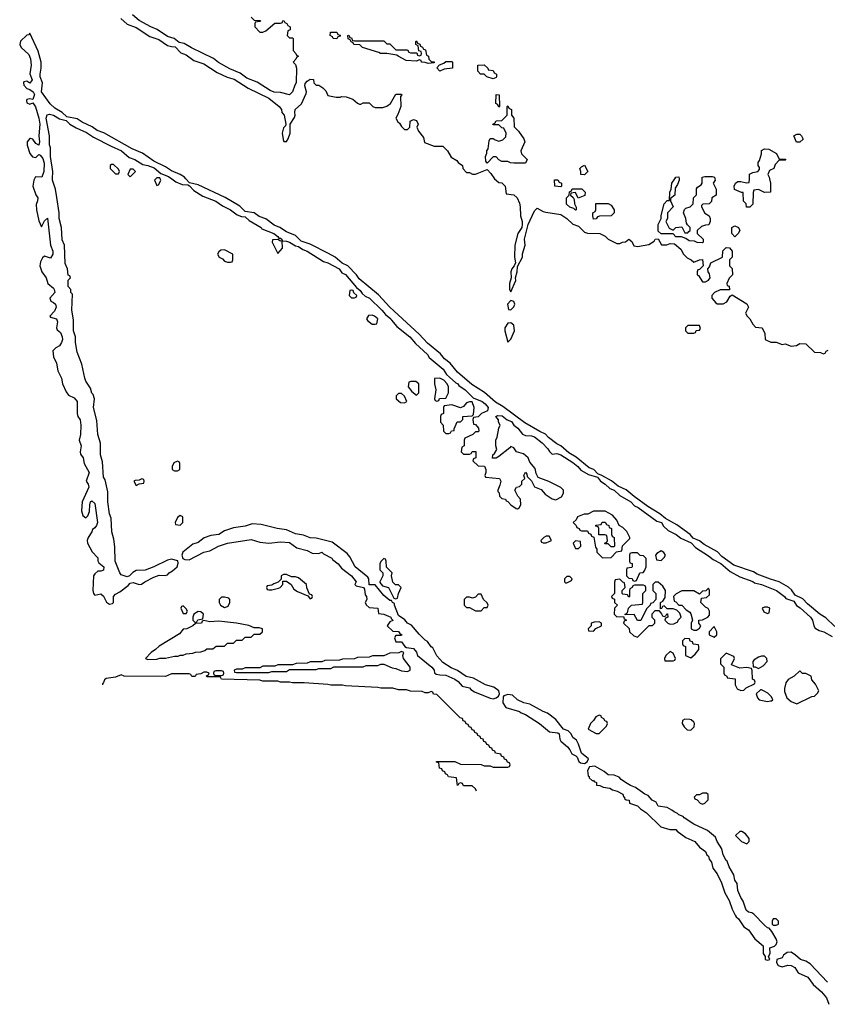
# Model space of a CAD drawing. Header units: inches. Extents: x 2701323 to 2964515, y 494916 to 722124.
# Tile 531 of 656: x 2860741 to 2866216, y 664406 to 671078. Entities that reach past the tile are written whole.
import ezdxf

# ---------------------------------------------------------------- set-up
doc = ezdxf.new("R2010")
doc.units = ezdxf.units.IN
doc.header["$MEASUREMENT"] = 0
doc.layers.add('C8666', color=7, linetype='Continuous')
doc.layers.add('C8667', color=7, linetype='Continuous')

msp = doc.modelspace()

# ---------------------------------------------------------------- linework, layer by layer
at = {"layer": 'C8666', "color": 2, "elevation": 2}
for points in [[(2860840.8, 670000), (2860836, 669990), (2860831, 669950), (2860850, 669892), (2860864.7, 669870), (2860862.8, 669850), (2860853.7, 669826.3), (2860854.9, 669790), (2860870, 669714), (2860890, 669674), (2860910, 669714), (2860930, 669734), (2860950.7, 669550), (2860964.9, 669510), (2860964.9, 669490), (2860950, 669462), (2860910, 669475.3), (2860896.3, 669463.7), (2860882.3, 669437.7), (2860878.7, 669410), (2860890.4, 669370), (2860921, 669330), (2860932, 669290), (2860970, 669258), (2860974, 669250), (2860978.8, 669230), (2860946, 669190), (2860952, 669170), (2860970, 669162.8), (2860982.8, 669150), (2860987.3, 669130), (2860976.3, 669103.7), (2860944.7, 669070), (2860950, 669062), (2860990, 669051.3), (2860996.3, 669030), (2860991, 668990), (2860996, 668976), (2861017.4, 668957.4), (2861028.2, 668930), (2861030.4, 668910), (2861024.9, 668890), (2861010, 668869), (2860985.4, 668854.6), (2860966.4, 668833.6), (2860970, 668794), (2860990.8, 668750), (2860999.3, 668699.3), (2861024.7, 668650), (2861030.8, 668610), (2861056.8, 668556.8), (2861073, 668533), (2861110, 668515.5), (2861130.3, 668490), (2861130.4, 668410), (2861135.5, 668390), (2861150, 668366), (2861155.6, 668330), (2861153, 668267), (2861144.7, 668230), (2861158, 668190), (2861150.6, 668150), (2861153.4, 668133.4), (2861170.8, 668110), (2861179.1, 668070), (2861212.9, 668010), (2861190.8, 667950), (2861204.7, 667930), (2861210.4, 667910), (2861164.9, 667810), (2861160.5, 667750), (2861170, 667718), (2861190, 667702), (2861204, 667716), (2861214.8, 667745.2), (2861216, 667790), (2861221.2, 667810), (2861230, 667818.8), (2861250, 667798.8), (2861267.7, 667670), (2861260.7, 667650), (2861250, 667634), (2861235.3, 667624.7), (2861230, 667608), (2861204.7, 667570), (2861198.8, 667550), (2861200.7, 667530), (2861232.3, 667472.3), (2861270, 667431.3), (2861270.9, 667410.9), (2861276.9, 667396.9), (2861310.6, 667370), (2861310, 667349), (2861290, 667341.2), (2861270, 667341.2), (2861250, 667324), (2861242, 667310), (2861238, 667210), (2861240.7, 667190), (2861250, 667178.8), (2861290, 667187.3), (2861310, 667171.3), (2861330, 667131), (2861350, 667118), (2861370, 667122), (2861378, 667130), (2861377.2, 667170), (2861390, 667186), (2861419.6, 667200.4), (2861476.9, 667243.1), (2861490, 667261), (2861510, 667264), (2861550, 667250.4), (2861567, 667253), (2861589, 667270), (2861650, 667301.6), (2861686.7, 667313.3), (2861727.3, 667312.7), (2861743.2, 667316.8), (2861754, 667330), (2861777, 667343), (2861809, 667370), (2861815.5, 667395.5), (2861812.1, 667412.1), (2861770, 667422.9), (2861744.1, 667415.9), (2861650.3, 667369.7), (2861592, 667348), (2861530, 667346), (2861507.7, 667332.3), (2861484.7, 667310), (2861470, 667303.7), (2861430, 667317.2), (2861419.3, 667330), (2861388, 667408), (2861386.2, 667506.2), (2861379.1, 667559.1), (2861366.7, 667606.7), (2861361.2, 667701.2), (2861349.7, 667730), (2861339.3, 667810), (2861338, 667878), (2861319.6, 667959.6), (2861310, 667978), (2861302, 668082), (2861288.2, 668130), (2861289.4, 668209.4), (2861270, 668268), (2861263.1, 668363.1), (2861241.2, 668450), (2861248.7, 668510), (2861239, 668539), (2861230, 668548), (2861222, 668582), (2861190, 668629.2), (2861182.7, 668650), (2861163.2, 668743.2), (2861130, 668826), (2861119, 668890), (2861119, 668930), (2861105.1, 668970), (2861104.7, 669044.7), (2861095.3, 669110), (2861098, 669218), (2861088.7, 669230), (2861088, 669250), (2861069.4, 669270.6), (2861070, 669314), (2861086, 669330), (2861082, 669342), (2861070, 669346), (2861065.2, 669390), (2861050, 669426), (2861044, 669550), (2861030, 669586), (2861024, 669670), (2861009.3, 669730), (2861009.4, 669770), (2860993.6, 669873.6), (2860982.7, 669930), (2860964, 669990), (2860964.2, 670000)], [(2861664, 670000), (2861654, 669990), (2861670, 669954), (2861682, 669958), (2861696.4, 669983.6), (2861698, 669990), (2861693, 670000)], [(2861772.1, 670000), (2861799.8, 669979.8), (2861842, 669962), (2861879.8, 669959.8), (2861892.7, 669952.7), (2861920.5, 669920.5), (2861981.6, 669881.6), (2862070, 669847.3), (2862116.7, 669816.7), (2862171, 669790), (2862216.3, 669756.3), (2862245.4, 669745.4), (2862270, 669742), (2862296.8, 669716.8), (2862378, 669670), (2862382, 669662), (2862464.7, 669630), (2862492, 669610), (2862498, 669598), (2862510, 669598), (2862518, 669590), (2862519.6, 669580.4), (2862510, 669578), (2862490, 669588), (2862454, 669586), (2862452, 669570), (2862490, 669494), (2862522, 669530), (2862520.4, 669579.6), (2862550, 669576.3), (2862571, 669570), (2862610, 669546), (2862630, 669541), (2862659.8, 669519.8), (2862690.4, 669510.4), (2862800.5, 669440.5), (2862830.4, 669430.3), (2862906, 669390), (2862923.8, 669363.8), (2862950.4, 669350.4), (2863023.6, 669263.6), (2863050, 669242), (2863062, 669222), (2863084, 669204), (2863112, 669192), (2863196, 669110), (2863220.5, 669080.5), (2863258, 669050), (2863261, 669041), (2863298.8, 668998.8), (2863386, 668930), (2863424.9, 668884.9), (2863506, 668810), (2863518, 668790), (2863610.8, 668710), (2863634.4, 668674.4), (2863654.8, 668654.8), (2863696.8, 668616.8), (2863710.4, 668610.4), (2863718.8, 668598.8), (2863761, 668570), (2863815.3, 668515.3), (2863876, 668490), (2863895.8, 668475.8), (2863916, 668450), (2863912, 668428), (2863871.1, 668408.9), (2863850, 668388), (2863818, 668382), (2863814, 668370), (2863818, 668338), (2863830, 668334), (2863852, 668310), (2863854, 668290), (2863850, 668286), (2863830, 668286), (2863812.7, 668267.3), (2863758, 668242), (2863754, 668230), (2863754, 668190), (2863738, 668182), (2863734, 668150), (2863750, 668134), (2863790, 668134), (2863802, 668138), (2863808.4, 668151.6), (2863832.7, 668152.7), (2863834, 668110), (2863818, 668102), (2863814, 668090), (2863850, 668054), (2863892.7, 668052.7), (2863902, 668030), (2863902, 668010), (2863894, 667990), (2863898, 667978), (2863994, 667970), (2864002, 667950), (2863996.9, 667923.1), (2863982, 667890), (2863982, 667882), (2863991.6, 667871.6), (2863994, 667850), (2864010, 667834), (2864034, 667830), (2864038, 667818), (2864050, 667814), (2864071.6, 667791.6), (2864106.4, 667766.4), (2864115.3, 667764.7), (2864126, 667770), (2864138, 667790), (2864135.3, 667830), (2864118, 667850), (2864098, 667890), (2864108.9, 667911.1), (2864130, 667914), (2864146, 667930), (2864146, 667950), (2864166, 667970), (2864158, 667990), (2864170, 668012), (2864179.6, 667999.6), (2864182, 667982), (2864210, 667954), (2864231.6, 667911.6), (2864275.3, 667895.3), (2864303.5, 667863.5), (2864350, 667831.3), (2864374.6, 667825.4), (2864414.6, 667845.4), (2864428, 667870), (2864428, 667890), (2864410, 667908), (2864328.9, 667948.9), (2864255.3, 667975.3), (2864243.1, 668003.1), (2864236.5, 668036.5), (2864200.2, 668080.2), (2864188.7, 668110), (2864157.2, 668137.2), (2864108, 668150), (2864090, 668178), (2864070, 668186), (2864063.6, 668176.4), (2863990, 668118), (2863970, 668108), (2863947.3, 668107.3), (2863948, 668130), (2863960.4, 668139.6), (2863974.6, 668165.4), (2863968.4, 668191.6), (2863968, 668230), (2863978, 668250), (2863988.9, 668311.1), (2863998, 668330), (2863988, 668350), (2863987.3, 668367.3), (2863968, 668390), (2863983.1, 668396.9), (2864012.8, 668392.8), (2864046.4, 668366.4), (2864074.6, 668354.6), (2864091, 668330), (2864118, 668310), (2864150.6, 668270.6), (2864170, 668261), (2864210, 668258.8), (2864230.6, 668250.6), (2864282, 668210), (2864322, 668170), (2864331.6, 668151.6), (2864350, 668134), (2864382, 668138), (2864410.5, 668130.5), (2864490, 668078), (2864524.7, 668050), (2864546, 668026), (2864596.9, 667996.9), (2864658, 667978), (2864678, 667950), (2864710.7, 667930.7), (2864742, 667902), (2864770.7, 667890.7), (2864810, 667854.8), (2864884.7, 667810), (2864910, 667784.7), (2864933.2, 667773.2), (2865060.7, 667680.7), (2865092, 667670), (2865105.4, 667645.4), (2865136, 667616), (2865190.4, 667590.4), (2865224, 667564), (2865294, 667534), (2865321.4, 667501.4), (2865410, 667446), (2865441.1, 667421.1), (2865493.2, 667393.2), (2865558, 667338), (2865623.5, 667303.5), (2865710.5, 667270.5), (2865721.4, 667261.4), (2865770.5, 667250.5), (2865870.4, 667210.4), (2865924.7, 667170), (2865935.3, 667155.3), (2865990, 667138), (2866007.7, 667107.7), (2866032.2, 667092.2), (2866101, 667030), (2866114.8, 667010), (2866124.7, 666970), (2866134.4, 666954.4), (2866159.8, 666939.8), (2866192, 666930), (2866250, 666898.8)], [(2866266.7, 666966.7), (2866205.5, 667025.5), (2866166, 667050), (2866081, 667121), (2866050, 667154), (2865998.4, 667178.4), (2865973.9, 667213.9), (2865952.7, 667232.7), (2865888.7, 667270), (2865830, 667286.6), (2865741.3, 667321.3), (2865716.3, 667336.3), (2865582, 667382), (2865501.2, 667441.1), (2865471.3, 667471.3), (2865381, 667521), (2865350, 667546), (2865306, 667566), (2865285.2, 667590), (2865195.4, 667655.4), (2865118, 667698), (2865081.2, 667730), (2865000.1, 667780.1), (2864907.2, 667847.2), (2864852.5, 667892.5), (2864797.2, 667917.2), (2864752.9, 667952.9), (2864688, 667990), (2864660.1, 668000.1), (2864632.7, 668030), (2864602.5, 668042.5), (2864513.1, 668113.1), (2864462.9, 668142.9), (2864409, 668190), (2864383.3, 668203.3), (2864326.5, 668246.5), (2864305.2, 668270), (2864267.3, 668287.3), (2864166.5, 668346.5), (2864016.9, 668456.9), (2863967, 668487), (2863892.7, 668552.7), (2863806.6, 668606.6), (2863709.7, 668689.7), (2863658.4, 668750), (2863621, 668781), (2863593.3, 668813.3), (2863505.3, 668885.3), (2863450, 668947), (2863249.6, 669129.6), (2863174.5, 669214.5), (2863042, 669322), (2863024.5, 669350), (2862966, 669410), (2862927.3, 669427.3), (2862879.3, 669470), (2862834.7, 669494.8), (2862710, 669556.9), (2862650, 669578), (2862610, 669615.6), (2862550, 669640.7), (2862504, 669670), (2862466.2, 669686.2), (2862410, 669729.5), (2862364.2, 669744.2), (2862330, 669769.5), (2862270, 669779), (2862233.9, 669813.9), (2862134.3, 669874.3), (2861950, 669958.4), (2861892.3, 669972.3), (2861868.1, 670000)], [(2863959.3, 670000), (2863959.6, 669999.6), (2863990, 669974), (2864010, 669972), (2864031.1, 669951.1), (2864038, 669898), (2864091.6, 669891.6), (2864114, 669870), (2864130, 669834), (2864134.8, 669810), (2864137.1, 669750), (2864147.7, 669710), (2864147.5, 669692.5), (2864144, 669670), (2864117.3, 669630), (2864098, 669550), (2864096, 669470), (2864102, 669430), (2864094, 669410), (2864078, 669390), (2864071.3, 669370), (2864072, 669330), (2864061, 669290), (2864062, 669250), (2864070, 669234), (2864104, 669310), (2864102, 669330), (2864113.2, 669370), (2864115.3, 669404.7), (2864148.7, 669470), (2864148.9, 669491.1), (2864168.7, 669550), (2864164, 669590), (2864188.7, 669690), (2864230, 669782), (2864250, 669802), (2864290, 669778), (2864307.3, 669772.7), (2864410, 669758), (2864450, 669732), (2864490, 669692), (2864530, 669678), (2864570, 669638), (2864590, 669631.3), (2864674, 669630), (2864711, 669611), (2864730, 669592), (2864790, 669562), (2864810, 669562), (2864828.4, 669571.6), (2864847.3, 669572.7), (2864871.3, 669591.3), (2864890, 669574), (2864905.4, 669545.4), (2864930, 669542), (2865005.6, 669554.4), (2865042, 669578), (2865050, 669592), (2865070, 669594), (2865092.7, 669552.7), (2865127.3, 669552.7), (2865150, 669562), (2865179.6, 669559.6), (2865223.6, 669523.6), (2865242, 669490), (2865265.4, 669465.4), (2865294, 669450), (2865310, 669434), (2865348.4, 669451.6), (2865370, 669454), (2865374, 669410), (2865350, 669386), (2865338, 669382), (2865334, 669370), (2865334, 669350), (2865343.6, 669343.6), (2865370, 669302), (2865390, 669302), (2865410, 669312), (2865422, 669330), (2865416.4, 669356.4), (2865408, 669370), (2865406, 669390), (2865416.4, 669403.6), (2865426, 669430), (2865506, 669470), (2865507.3, 669512.7), (2865530, 669534), (2865552.7, 669532.7), (2865572, 669510), (2865572, 669470), (2865554, 669450), (2865554, 669410), (2865571.6, 669391.6), (2865574, 669350), (2865550, 669326), (2865534, 669290), (2865538, 669278), (2865551.6, 669271.6), (2865552, 669248), (2865490, 669248), (2865451.6, 669228.4), (2865434, 669210), (2865434, 669190), (2865459.6, 669159.6), (2865470, 669152), (2865510, 669152), (2865534.6, 669165.4), (2865556.4, 669203.6), (2865570, 669214), (2865670, 669152), (2865682, 669130), (2865662, 669090), (2865672, 669070), (2865691.2, 669051.1), (2865710, 669014), (2865730, 668994), (2865774, 668990), (2865791.6, 668951.6), (2865794, 668910), (2865832.7, 668892.7), (2865870, 668892), (2865910, 668878), (2865930, 668881), (2865970, 668866), (2866006, 668870), (2866030, 668884.7), (2866070, 668882), (2866130, 668824.7), (2866170, 668822), (2866190, 668814), (2866202, 668818), (2866207.3, 668832.7), (2866222, 668838)], [(2865453.7, 670000), (2865456, 669990), (2865442, 669970), (2865462, 669930), (2865462, 669890), (2865434, 669870), (2865430, 669846), (2865414, 669830), (2865372.7, 669827.3), (2865362, 669818), (2865362, 669810), (2865386, 669766), (2865414, 669750), (2865422, 669730), (2865422, 669710), (2865412.7, 669687.3), (2865390, 669686), (2865363.6, 669676.4), (2865334, 669650), (2865334, 669630), (2865374, 669590), (2865374, 669570), (2865370, 669566), (2865332.7, 669567.3), (2865316.4, 669576.4), (2865280.4, 669580.4), (2865256.4, 669596.4), (2865227.3, 669607.3), (2865190, 669606), (2865170, 669626), (2865090, 669626), (2865070, 669646), (2865069.3, 669690), (2865088.7, 669730), (2865089.1, 669750.9), (2865109.2, 669830), (2865130, 669852), (2865146, 669854), (2865149.2, 669910), (2865158, 669930), (2865162, 669970), (2865182, 670000)], [(2865211.2, 670000), (2865212, 669990), (2865199.8, 669960.2), (2865183.6, 669936.4), (2865182, 669890), (2865152.7, 669867.3), (2865152, 669850), (2865171.3, 669810), (2865132, 669770), (2865132, 669730), (2865122, 669710), (2865144.7, 669664.7), (2865170, 669652), (2865189, 669671), (2865230, 669674), (2865250, 669634), (2865270, 669634), (2865278, 669642), (2865286, 669650), (2865286, 669670), (2865267.3, 669687.3), (2865260.4, 669700.4), (2865258, 669730), (2865242, 669770), (2865248.4, 669791.6), (2865258, 669802), (2865286, 669810), (2865306, 669830), (2865308, 669870), (2865328.4, 669891.6), (2865328.4, 669931.6), (2865336.4, 669943.6), (2865360.4, 669959.6), (2865368, 669970), (2865368, 670000)], [(2865824.3, 670000), (2865831.2, 669971.1), (2865831.3, 669908.7), (2865790, 669908), (2865750, 669928), (2865718, 669922), (2865712.7, 669907.3), (2865711.6, 669828.4), (2865690, 669808), (2865667.3, 669807.3), (2865666, 669830), (2865648.4, 669848.4), (2865646, 669906), (2865634, 669906), (2865586.3, 669926.3), (2865583.7, 669950), (2865594, 669970), (2865610, 669980.7), (2865630, 669982), (2865668.4, 669971.6), (2865686, 669974), (2865687.5, 670000)], [(2863708, 665890), (2863702, 665942), (2863647.3, 665947.3), (2863642, 665962), (2863627.3, 665967.3), (2863622, 665982), (2863607.3, 665987.3), (2863602, 666002), (2863587.3, 666007.3), (2863582, 666042), (2863567.3, 666047.3), (2863567.3, 666052.7), (2863690, 666052), (2863730, 666034), (2863870, 666032), (2863890, 666022), (2863930, 666022), (2863950, 666014), (2864050, 666014), (2864062, 666018), (2864066, 666030), (2864062, 666042), (2864047.3, 666047.3), (2864042, 666062), (2864027.3, 666067.3), (2864022, 666082), (2864007.3, 666087.3), (2864002, 666102), (2863967.3, 666107.3), (2863962, 666122), (2863947.3, 666127.3), (2863942, 666142), (2863927.3, 666147.3), (2863922, 666162), (2863907.3, 666167.3), (2863902, 666182), (2863887.3, 666187.3), (2863882, 666202), (2863867.3, 666207.3), (2863862, 666222), (2863847.3, 666227.3), (2863842, 666242), (2863827.3, 666247.3), (2863822, 666262), (2863807.3, 666267.3), (2863802, 666282), (2863787.3, 666287.3), (2863782, 666302), (2863767.3, 666307.3), (2863762, 666322), (2863747.3, 666327.3), (2863742, 666342), (2863727.3, 666347.3), (2863570, 666506), (2863547.3, 666507.3), (2863542, 666522), (2863530, 666526), (2863510, 666518), (2863490, 666518), (2863470, 666526), (2863390, 666528), (2863363.6, 666536.4), (2863310, 666538), (2863270, 666548), (2863190, 666548.7), (2863170, 666554), (2862950, 666564), (2862928.9, 666568.9), (2862850, 666569), (2862830, 666574), (2862670, 666584), (2862590, 666584), (2862570, 666589), (2862510, 666589), (2862490, 666595.3), (2862390, 666595.3), (2862370, 666602), (2862110, 666609), (2862102, 666622), (2862090, 666626), (2862010, 666626), (2862007.3, 666632.7), (2862022, 666638), (2862026, 666650), (2862010, 666658), (2861990, 666658), (2861970, 666646), (2861938, 666642), (2861930, 666628), (2861908.4, 666628.4), (2861902, 666642), (2861890, 666646), (2861770, 666646), (2861730, 666628.7), (2861450, 666629), (2861430, 666638), (2861390, 666624), (2861326.4, 666613.6), (2861316, 666604), (2861310, 666586), (2861302, 666578), (2861302, 666570)], [(2863838, 665850), (2863830, 665866), (2863807.3, 665887.3), (2863750, 665886), (2863742, 665902), (2863730, 665906), (2863718, 665902), (2863712, 665888)], [(2866216.2, 664556.2), (2866099.7, 664679.7), (2866070, 664699), (2866035.3, 664710), (2866000.2, 664740.2), (2865970, 664759), (2865942.8, 664757.2), (2865919.8, 664740.2), (2865910, 664722), (2865874, 664710), (2865872, 664690), (2865882, 664670), (2865910, 664661), (2865949.3, 664670.7), (2865972, 664670), (2865996.7, 664656.7), (2866019.3, 664619.3), (2866084.9, 664590), (2866119.9, 664539.9), (2866176, 664490), (2866210.8, 664450.8), (2866226.4, 664406.4)]]:
    msp.add_lwpolyline(points, dxfattribs=at)
for points in [[(2864410, 669946), (2864368.9, 669948.9), (2864367.3, 669992.7), (2864390, 669994), (2864398, 669978), (2864414, 669970), (2864414, 669950)], [(2864528, 669868), (2864510, 669906), (2864478, 669902), (2864474, 669890), (2864492.7, 669872.7), (2864499.6, 669859.6), (2864502, 669830), (2864512.7, 669807.3), (2864514, 669790), (2864510, 669788), (2864498, 669798), (2864470, 669808), (2864449, 669829), (2864448.9, 669871.1), (2864466, 669890), (2864467.3, 669912.7), (2864482, 669918), (2864487.3, 669932.7), (2864551.6, 669931.6), (2864574, 669910), (2864572.7, 669887.3)], [(2864630, 669726), (2864626, 669750), (2864626, 669770), (2864642, 669778), (2864646, 669790), (2864647.3, 669832.7), (2864730, 669832), (2864750, 669822), (2864771, 669790), (2864770.7, 669769.3), (2864750, 669748), (2864672.7, 669747.3), (2864658, 669742), (2864650, 669728)], [(2865590, 669606), (2865568, 669630), (2865568, 669670), (2865590, 669682), (2865614, 669670), (2865622, 669650), (2865612, 669630)], [(2862130, 669518), (2862103.6, 669516.4), (2862090, 669506), (2862082, 669490), (2862094, 669470), (2862116.9, 669456.9), (2862130, 669442), (2862150, 669434), (2862170, 669434), (2862182, 669438), (2862186, 669450), (2862186, 669490)], [(2862990, 669246), (2862978, 669242), (2862974, 669210), (2862990, 669194), (2863010, 669194), (2863022, 669198), (2863026, 669210), (2863007.3, 669227.3), (2863002, 669242)], [(2864070, 669175.3), (2864047.3, 669150), (2864054, 669114), (2864070, 669112), (2864090, 669132), (2864097.2, 669150), (2864090, 669168)], [(2863130, 669075.3), (2863106, 669074), (2863092, 669050), (2863099.6, 669039.6), (2863130, 669014), (2863150, 669014), (2863162, 669018), (2863168, 669050), (2863146, 669070)], [(2864070, 669024), (2864050, 669022), (2864030.8, 668990), (2864030.7, 668970), (2864050, 668894), (2864070, 668914), (2864095.1, 668970), (2864090, 669008)], [(2865350, 669006), (2865270, 669006), (2865254, 668990), (2865254, 668970), (2865270, 668954), (2865310, 668954), (2865322, 668958), (2865327.3, 668972.7), (2865350, 668974), (2865355.3, 668984.7)], [(2863590, 668648), (2863554, 668646), (2863552, 668610), (2863562, 668570), (2863554, 668510), (2863558, 668498), (2863570, 668494), (2863582, 668498), (2863588, 668512), (2863630, 668514), (2863648, 668550), (2863648, 668590), (2863638, 668610), (2863615.3, 668635.3)], [(2863427.3, 668627.3), (2863392.7, 668627.3), (2863378, 668622), (2863374, 668590), (2863399.6, 668559.6), (2863430, 668534), (2863446, 668550), (2863446, 668610)], [(2863330, 668546), (2863310, 668546), (2863294, 668530), (2863294, 668510), (2863323.6, 668483.6), (2863350, 668482), (2863366, 668490), (2863350, 668526)], [(2863790, 668488.7), (2863770, 668482), (2863750, 668458), (2863730, 668448), (2863670, 668468), (2863618, 668462), (2863614, 668450), (2863614, 668410), (2863598, 668402), (2863594, 668390), (2863594, 668350), (2863611.6, 668331.6), (2863614, 668290), (2863630, 668274), (2863650, 668274), (2863662, 668278), (2863668.4, 668291.6), (2863686, 668294), (2863686, 668306), (2863707.3, 668352.7), (2863730, 668354), (2863746, 668370), (2863746, 668390), (2863807.3, 668392.7), (2863818, 668402), (2863822, 668450), (2863808, 668488)], [(2861810, 668086), (2861785.4, 668074.6), (2861774, 668050), (2861774, 668030), (2861790, 668022), (2861810, 668022), (2861826, 668030), (2861826, 668070), (2861822, 668082)], [(2861570, 667966), (2861550, 667958), (2861523.6, 667956.4), (2861514, 667950), (2861530, 667922), (2861550, 667934), (2861582, 667938), (2861586, 667950), (2861582, 667962)], [(2861830, 667718), (2861810, 667706), (2861794, 667670), (2861798, 667658), (2861830, 667654), (2861846, 667670), (2861846, 667710)], [(2864710, 667748), (2864630, 667748), (2864591.6, 667728.4), (2864567.3, 667727.3), (2864522, 667710), (2864514, 667690), (2864494, 667670), (2864514, 667650), (2864518, 667638), (2864534, 667630), (2864538, 667618), (2864550, 667614), (2864590, 667614), (2864598, 667598), (2864612.7, 667592.7), (2864618, 667578), (2864632.7, 667572.7), (2864643.6, 667503.6), (2864654, 667490), (2864654, 667470), (2864692.7, 667432.7), (2864750, 667434), (2864787.3, 667472.7), (2864822, 667478), (2864827.3, 667512.7), (2864876.4, 667563.6), (2864878, 667570), (2864858, 667610), (2864830, 667638), (2864806, 667650), (2864790, 667686), (2864760.4, 667720.4)], [(2862318, 667662), (2862270, 667645.6), (2862190, 667635.3), (2862130, 667615.3), (2862090, 667589.6), (2862037.1, 667582.9), (2861992.7, 667567.3), (2861950, 667535.3), (2861914.9, 667525.1), (2861846.8, 667470), (2861840.7, 667450), (2861847.7, 667427.7), (2861860.4, 667420.4), (2861890, 667417.1), (2861990, 667470.8), (2862030, 667478.8), (2862089.7, 667510.3), (2862148.7, 667530), (2862310, 667556.3), (2862370, 667538), (2862430.4, 667530.4), (2862510, 667540.4), (2862570, 667536.4), (2862620.4, 667500.4), (2862690, 667481), (2862723.6, 667463.6), (2862770, 667462), (2862790, 667470.8), (2862799.6, 667459.6), (2862856, 667430), (2862860.7, 667420.7), (2862901, 667390), (2862922.5, 667362.5), (2862990.3, 667310.3), (2863021, 667270), (2863014, 667250), (2863022, 667242), (2863072, 667230), (2863078.8, 667218.8), (2863082, 667182), (2863091.3, 667170), (2863094, 667150), (2863082, 667130), (2863090, 667114), (2863110, 667094), (2863170, 667091.3), (2863174, 667054), (2863209.1, 667050.9), (2863256, 667030), (2863259.6, 667019.6), (2863270.9, 667009.1), (2863270, 667006), (2863250, 666998), (2863232, 666970), (2863270, 666934), (2863310, 666932), (2863318, 666918), (2863331, 666910), (2863330, 666906), (2863290, 666906), (2863282, 666890), (2863290, 666862), (2863330, 666862), (2863351.3, 666831.3), (2863363.6, 666823.6), (2863410, 666818), (2863430, 666792), (2863438, 666770), (2863536, 666690), (2863551.3, 666670), (2863552, 666652), (2863563.6, 666643.6), (2863590, 666638), (2863630, 666637.3), (2863690.4, 666610.4), (2863713, 666593), (2863741.4, 666561.4), (2863790, 666550.5), (2863799.1, 666539.1), (2863823.4, 666523.4), (2863930, 666480.7), (2863950, 666477.1), (2863970, 666482), (2863986.8, 666493.2), (2863993.2, 666510), (2863989.3, 666530), (2863956.2, 666556.2), (2863898, 666570), (2863816.9, 666616.9), (2863767.6, 666627.6), (2863710, 666669.3), (2863665.8, 666685.8), (2863610, 666722.7), (2863568.2, 666768.2), (2863540.9, 666820.9), (2863530, 666829.3), (2863504.8, 666864.8), (2863490, 666874), (2863450, 666914), (2863396.2, 666976.2), (2863370, 666989.3), (2863352.5, 667012.5), (2863310, 667042), (2863282, 667110), (2863282, 667122), (2863268, 667130), (2863262, 667142), (2863250, 667142), (2863210, 667175.3), (2863150, 667248.7), (2863109.1, 667249.1), (2863108.7, 667290), (2863100.2, 667300.2), (2863016, 667370), (2862979.3, 667439.3), (2862960.2, 667460.2), (2862858.9, 667538.9), (2862750, 667564), (2862710, 667566.6), (2862666, 667586), (2862610, 667594), (2862550, 667621.2), (2862486, 667630), (2862378.6, 667658.6)], [(2864750, 667506), (2864730, 667526), (2864707.3, 667527.3), (2864710, 667534), (2864722, 667538), (2864726, 667550), (2864722, 667582), (2864707.3, 667587.3), (2864667.3, 667587.3), (2864666, 667630), (2864662, 667642), (2864647.3, 667647.3), (2864647.3, 667652.7), (2864682, 667658), (2864690, 667674), (2864710, 667674), (2864718, 667658), (2864734, 667650), (2864738, 667638), (2864754, 667630), (2864754, 667590), (2864758, 667578), (2864772, 667570), (2864774, 667510), (2864770, 667506)], [(2864330, 667578), (2864310, 667578), (2864294, 667570), (2864274, 667550), (2864278, 667538), (2864290, 667534), (2864310, 667534), (2864330, 667542), (2864346, 667550)], [(2864510, 667546), (2864494, 667530), (2864503.6, 667503.6), (2864510, 667494), (2864530, 667494), (2864546, 667510), (2864542, 667542)], [(2864930, 667466), (2864890, 667466), (2864878, 667462), (2864874, 667450), (2864874, 667410), (2864878, 667398), (2864892.7, 667392.7), (2864894, 667370), (2864890, 667366), (2864858, 667362), (2864854, 667350), (2864854, 667310), (2864870, 667294), (2864892.7, 667292.7), (2864898, 667278), (2864910, 667274), (2864922, 667278), (2864946, 667330), (2864967.3, 667332.7), (2864976.4, 667343.6), (2864988, 667370), (2864987.3, 667427.3), (2864970, 667446), (2864947.3, 667447.3)], [(2865090, 667478), (2865059.6, 667460.4), (2865052, 667450), (2865058, 667418), (2865090, 667414), (2865110, 667434), (2865118, 667450), (2865108, 667468)], [(2863210, 667426), (2863190, 667406), (2863182, 667390), (2863182, 667350), (2863202, 667330), (2863202, 667310), (2863182, 667270), (2863183.6, 667263.6), (2863201, 667241), (2863242, 667230), (2863278, 667158), (2863290, 667154), (2863302, 667158), (2863308, 667190), (2863326, 667230), (2863308, 667248), (2863288.7, 667248.7), (2863270, 667266), (2863262, 667310), (2863266, 667330), (2863228.4, 667368.4), (2863226, 667410), (2863222, 667422)], [(2862550, 667318), (2862530, 667318), (2862514, 667310), (2862514, 667286), (2862492.7, 667267.3), (2862463.6, 667256.4), (2862450, 667246), (2862418, 667242), (2862414, 667230), (2862418, 667218), (2862430, 667214), (2862450, 667214), (2862494.6, 667225.4), (2862506, 667230), (2862526, 667250), (2862526, 667274), (2862550, 667274), (2862582, 667250), (2862599.6, 667219.6), (2862623.6, 667203.6), (2862694, 667174), (2862710, 667154), (2862722, 667158), (2862726, 667170), (2862722, 667182), (2862706, 667186), (2862688.4, 667228.4), (2862686, 667250), (2862630, 667295.3), (2862610, 667302), (2862583.1, 667303.1)], [(2864470, 667306), (2864450, 667306), (2864434, 667290), (2864434, 667270), (2864442, 667262), (2864450, 667262), (2864482, 667278), (2864486, 667290)], [(2864810, 667286), (2864778, 667282), (2864772.7, 667267.3), (2864774, 667190), (2864754, 667170), (2864758, 667158), (2864772.7, 667152.7), (2864774, 667130), (2864794, 667110), (2864774, 667090), (2864772, 667050), (2864790, 667032), (2864834, 667034), (2864838, 667018), (2864854, 667010), (2864838, 667002), (2864834, 666990), (2864872.7, 666952.7), (2864874, 666930), (2864903.6, 666903.6), (2864930, 666894), (2865007.3, 666972.7), (2865030, 666974), (2865046, 666990), (2865046, 667010), (2865028.4, 667028.4), (2865028, 667052), (2865050, 667074), (2865074, 667074), (2865092.7, 667052.7), (2865098, 667038), (2865110, 667034), (2865122, 667038), (2865127.3, 667052.7), (2865132.7, 667052.7), (2865134, 667030), (2865118, 667022), (2865114, 667010), (2865134, 666990), (2865150, 666982), (2865176.4, 666983.6), (2865202, 666998), (2865206, 667010), (2865226, 667030), (2865216.4, 667056.4), (2865196.4, 667076.4), (2865170, 667086), (2865130, 667086), (2865110, 667106), (2865098, 667102), (2865092.7, 667087.3), (2865086, 667086), (2865086, 667130), (2865102, 667138), (2865116.4, 667163.6), (2865118, 667210), (2865100.4, 667240.4), (2865070, 667266), (2865050, 667266), (2865034, 667250), (2865034, 667210), (2865054, 667190), (2865054, 667150), (2865032.7, 667127.3), (2865018, 667122), (2865014, 667110), (2864990, 667086), (2864952.7, 667007.3), (2864930, 667006), (2864907.3, 667047.3), (2864846, 667046), (2864846, 667050), (2864862, 667058), (2864868.4, 667091.6), (2864888.4, 667111.6), (2864962, 667118), (2864966, 667130), (2864966, 667190), (2864986, 667210), (2864986, 667230), (2864982, 667242), (2864970, 667246), (2864910, 667246), (2864898, 667242), (2864894, 667230), (2864878, 667222), (2864874, 667210), (2864874, 667170), (2864870, 667166), (2864862, 667182), (2864830, 667186), (2864826, 667190), (2864826, 667210), (2864846, 667230), (2864842, 667262), (2864830, 667266)], [(2862130, 667166), (2862110, 667166), (2862094, 667150), (2862094, 667130), (2862102, 667110), (2862130, 667094), (2862150, 667102), (2862155.3, 667104.7), (2862166, 667130), (2862166, 667150), (2862158, 667158)], [(2863870, 667186), (2863850, 667186), (2863830, 667166), (2863810, 667158), (2863790, 667166), (2863770, 667166), (2863754, 667150), (2863754, 667110), (2863770, 667094), (2863790, 667094), (2863830, 667072), (2863870, 667072), (2863890, 667094), (2863910, 667094), (2863918, 667110), (2863910, 667126), (2863886, 667150)], [(2865410, 667226), (2865392.7, 667207.3), (2865370, 667206), (2865350, 667186), (2865310, 667208), (2865230, 667208), (2865191.6, 667188.4), (2865174, 667170), (2865178, 667138), (2865190, 667134), (2865210, 667112), (2865230, 667112), (2865259.6, 667079.6), (2865283.6, 667063.6), (2865291.2, 667051.1), (2865302, 667010), (2865294, 666990), (2865294, 666950), (2865310, 666942), (2865330, 666942), (2865350, 666954), (2865358, 666970), (2865346, 666990), (2865346, 667010), (2865370, 667012), (2865406, 667030), (2865416.4, 667043.6), (2865418, 667070), (2865408.4, 667088.4), (2865390, 667098), (2865358, 667130), (2865362, 667158), (2865396.4, 667163.6), (2865418, 667182), (2865418, 667210)], [(2861850, 667106), (2861838, 667102), (2861834, 667090), (2861850, 667054), (2861870, 667054), (2861878, 667070), (2861870, 667086)], [(2865810, 667098), (2865790, 667098), (2865774, 667090), (2865785.4, 667065.4), (2865810, 667054), (2865822, 667058), (2865826, 667090)], [(2861950, 667068), (2861922, 667050), (2861914, 667030), (2861914, 667010), (2861930, 666994), (2861942, 666998), (2861948, 667012), (2861982, 667018), (2861986, 667050), (2861970, 667066)], [(2861990, 667006), (2861978, 667002), (2861974, 666990), (2861932.7, 666987.3), (2861914, 666970), (2861874, 666950), (2861850, 666948), (2861823.6, 666916.4), (2861686.4, 666833.6), (2861662, 666810), (2861632, 666790), (2861594, 666750), (2861610, 666742), (2861670, 666744.7), (2861690, 666751.3), (2861728.4, 666751.6), (2861790, 666764.7), (2861814.6, 666765.4), (2861830, 666772), (2861850, 666772), (2861870, 666782), (2861914.6, 666785.4), (2861932.7, 666792.7), (2861970, 666794), (2861996.4, 666803.6), (2862010, 666814), (2862050, 666814), (2862072.7, 666832.7), (2862130, 666834), (2862150, 666854), (2862190, 666854), (2862210, 666874), (2862250, 666874), (2862270, 666894), (2862310, 666894), (2862330, 666914), (2862370, 666914), (2862386, 666930), (2862386, 666950), (2862363.6, 666956.4), (2862330, 666958), (2862293.6, 666973.6), (2862210, 666988.7), (2862130, 666999), (2862090, 667002), (2862030, 666999)], [(2864670, 666998), (2864636.4, 666996.4), (2864614, 666990), (2864614, 666970), (2864594, 666950), (2864598, 666938), (2864630, 666934), (2864647.3, 666952.7), (2864686, 666970), (2864686, 666990)], [(2865450, 666966), (2865414, 666930), (2865414, 666910), (2865450, 666894), (2865466, 666910), (2865466, 666930)], [(2865250, 666886), (2865234, 666870), (2865234, 666850), (2865238, 666838), (2865254, 666830), (2865254, 666770), (2865290, 666754), (2865320.4, 666779.6), (2865346, 666810), (2865346, 666830), (2865342, 666842), (2865307.3, 666847.3), (2865302, 666862), (2865287.3, 666867.3), (2865282, 666882)], [(2863330, 666798), (2863312, 666788), (2863250, 666786), (2863210, 666768), (2863132.7, 666767.3), (2863110, 666758), (2863030, 666755.3), (2863010, 666748), (2862930, 666746), (2862910, 666738), (2862810, 666735.3), (2862790, 666726), (2862710, 666726), (2862690, 666718), (2862616.4, 666716.4), (2862590, 666706), (2862490, 666706), (2862470, 666698), (2862390, 666698), (2862370, 666686), (2862270, 666686), (2862250, 666678), (2862210, 666678), (2862194, 666670), (2862198, 666658), (2862210, 666654), (2862430, 666654), (2862450, 666662), (2862550, 666662), (2862570, 666674), (2862750, 666674), (2862770, 666682), (2862850, 666682), (2862870, 666694), (2863070, 666694), (2863090, 666702), (2863170, 666702), (2863190, 666712), (2863210, 666712), (2863266.8, 666686.8), (2863290, 666682.8), (2863330, 666666), (2863370, 666661), (2863388, 666670), (2863388.7, 666690), (2863344, 666750), (2863338, 666770), (2863346, 666790)], [(2865150, 666798), (2865122, 666770), (2865112, 666750), (2865114, 666734), (2865170, 666734), (2865182, 666738), (2865186, 666750), (2865170, 666786)], [(2865530, 666786), (2865492.7, 666747.3), (2865492.7, 666712.7), (2865514, 666690), (2865514, 666650), (2865518, 666638), (2865534, 666630), (2865538, 666618), (2865591.3, 666611.3), (2865591.3, 666570), (2865604.7, 666544.7), (2865630, 666532), (2865650, 666534), (2865666, 666550), (2865722, 666578), (2865726, 666590), (2865722, 666602), (2865708.7, 666608.7), (2865707.3, 666667.3), (2865702, 666682), (2865670, 666688), (2865623.1, 666683.1), (2865567.3, 666707.3), (2865586, 666750), (2865582, 666762)], [(2865790, 666766), (2865770, 666766), (2865750, 666758), (2865719.6, 666740.4), (2865712, 666730), (2865714, 666694), (2865726, 666694), (2865750, 666682), (2865780.4, 666699.6), (2865808, 666730), (2865806, 666750)], [(2862110, 666666), (2862070, 666666), (2862058, 666662), (2862054, 666650), (2862058, 666638), (2862070, 666634), (2862110, 666634), (2862122, 666638), (2862126, 666650), (2862122, 666662)], [(2866030, 666666), (2865990.9, 666629.1), (2865950, 666608), (2865935.3, 666584.7), (2865926.4, 666546.4), (2865926.4, 666526.4), (2865942, 666482), (2865970, 666458), (2866010, 666442), (2866110, 666492), (2866130, 666494), (2866150, 666514), (2866158, 666530), (2866136.4, 666576.4), (2866110, 666606), (2866106, 666630), (2866070, 666648), (2866048.4, 666648.4)], [(2864050, 666504.5), (2864024.1, 666495.9), (2864018.8, 666490), (2864017.3, 666450), (2864036.9, 666416.9), (2864130, 666390.7), (2864141.3, 666381.3), (2864170.8, 666370), (2864266, 666310), (2864333.2, 666253.2), (2864390, 666246.8), (2864398, 666238), (2864403.4, 666203.4), (2864410.4, 666190.4), (2864454.8, 666150), (2864470.5, 666130.5), (2864483.5, 666103.5), (2864511, 666091), (2864521, 666081), (2864531.1, 666051.1), (2864542, 666042), (2864570, 666038), (2864588, 666050), (2864598, 666070), (2864549, 666109), (2864529.1, 666169.1), (2864515.3, 666195.3), (2864490, 666215.3), (2864478.6, 666238.6), (2864459.3, 666259.3), (2864428.7, 666270), (2864375.9, 666335.9), (2864319.7, 666379.7), (2864288.7, 666390), (2864199.1, 666439.1), (2864158, 666450), (2864115.3, 666470), (2864081.2, 666501.2)], [(2865770, 666538), (2865763.6, 666536.4), (2865734, 666510), (2865743.6, 666483.6), (2865754, 666470), (2865810, 666458), (2865830, 666462), (2865838, 666462), (2865846, 666470), (2865838, 666490), (2865813.6, 666513.6), (2865788.7, 666528.7)], [(2864670, 666366), (2864646, 666354), (2864630.8, 666329.2), (2864611.3, 666310), (2864594, 666270), (2864650, 666242), (2864670, 666242), (2864718, 666290), (2864726, 666310), (2864722, 666322), (2864710, 666326), (2864700.4, 666340.4), (2864686, 666350), (2864682, 666362)], [(2865250, 666338), (2865234, 666330), (2865232, 666310), (2865245.4, 666285.4), (2865266, 666266), (2865290, 666264.7), (2865314, 666286), (2865315.3, 666310), (2865310, 666318), (2865293.6, 666333.6), (2865283.6, 666336.4)], [(2864639.3, 666019.3), (2864603.5, 666016.5), (2864590.8, 665990), (2864595.3, 665955.3), (2864602, 665950), (2864602, 665942), (2864622, 665922), (2864630, 665922), (2864635.3, 665915.3), (2864651, 665910), (2864652, 665892), (2864674, 665890), (2864696.9, 665876.9), (2864742, 665870), (2864758.8, 665858.8), (2864792, 665850), (2864830, 665830.7), (2864834.8, 665814.8), (2864842, 665810), (2864842, 665802), (2864852, 665792), (2864872, 665790), (2864874, 665770), (2864930, 665750.8), (2864950.4, 665730.4), (2864990, 665704.7), (2865088.2, 665608.2), (2865148.4, 665591.6), (2865190, 665590.7), (2865198.8, 665578.8), (2865256, 665536), (2865318, 665510), (2865350.6, 665470.6), (2865390, 665442), (2865399.8, 665419.8), (2865410.5, 665410), (2865414.8, 665390), (2865430.5, 665370), (2865440.7, 665330), (2865470.4, 665290), (2865498, 665230), (2865522, 665162), (2865550.3, 665110.3), (2865570.4, 665050), (2865590.5, 665010.5), (2865598, 664998), (2865614, 664986), (2865650.5, 664930.5), (2865682, 664910), (2865724.7, 664850), (2865782, 664802), (2865782, 664750), (2865794, 664730), (2865794, 664710), (2865810, 664706), (2865826, 664710), (2865818, 664730), (2865828, 664750), (2865826, 664790), (2865859, 664801), (2865869, 664811), (2865875.3, 664830), (2865869.2, 664850), (2865840.2, 664900.2), (2865822, 664922), (2865810, 664925.2), (2865790, 664942.7), (2865717.2, 665017.2), (2865705.2, 665025.2), (2865682, 665030), (2865665.4, 665045.4), (2865645.6, 665105.6), (2865629.6, 665130), (2865610, 665178), (2865604.7, 665224.7), (2865590, 665248), (2865583.2, 665283.2), (2865550, 665339), (2865536.6, 665376.6), (2865530, 665381.2), (2865510, 665419), (2865500.2, 665460.2), (2865470, 665509), (2865458, 665538), (2865404.8, 665584.8), (2865310, 665627.6), (2865246, 665670), (2865239.1, 665679.1), (2865209, 665690), (2865200.2, 665700.2), (2865178, 665710), (2865162.7, 665722.7), (2865130, 665739), (2865070, 665748.7), (2865055.1, 665775.1), (2865029.3, 665790), (2865001.2, 665821.2), (2864978, 665830), (2864916.5, 665876.5), (2864882, 665890), (2864848, 665910), (2864818, 665930), (2864804.7, 665944.7), (2864770, 665958), (2864730, 665961.2), (2864703.2, 665983.2)], [(2865370, 665838), (2865350, 665826), (2865330, 665826), (2865314, 665810), (2865318, 665798), (2865332.7, 665792.7), (2865354, 665770), (2865370, 665762), (2865386, 665770), (2865407.3, 665792.7), (2865407.3, 665827.3), (2865396.4, 665836.4)], [(2865636.4, 665576.4), (2865623.6, 665576.4), (2865594, 665550), (2865634, 665510), (2865670, 665494), (2865686, 665510), (2865686, 665530), (2865660.4, 665560.4)], [(2865870, 664986), (2865850, 664986), (2865842, 664970), (2865842, 664950), (2865850, 664942), (2865870, 664942), (2865886, 664950), (2865886, 664970)]]:
    msp.add_lwpolyline(points, close=True, dxfattribs=at)
at = {"layer": 'C8667', "color": 2, "elevation": 2}
for points in [[(2862310, 671094), (2862330, 671074), (2862372.7, 671072.7), (2862370, 671066), (2862338, 671062), (2862334, 671050), (2862334, 671030), (2862370, 670994), (2862390, 670994), (2862410, 671002), (2862470, 671054), (2862510, 671054), (2862522, 671058), (2862526, 671070), (2862532.7, 671072.7), (2862538, 671058), (2862552.7, 671052.7), (2862558, 671038), (2862574, 671030), (2862574, 671010), (2862558, 671002), (2862554, 670970), (2862570, 670954), (2862590, 670954), (2862594, 670950), (2862594, 670870), (2862614, 670850), (2862618, 670838), (2862630.8, 670830), (2862618, 670822), (2862614, 670810), (2862594, 670790), (2862610, 670774), (2862618, 670750), (2862616, 670650), (2862605.5, 670634.5), (2862590, 670589), (2862570, 670569.6), (2862510, 670585.1), (2862467.2, 670587.2), (2862438, 670598), (2862350, 670655.1), (2862281.3, 670681.3), (2862234.7, 670714.7), (2862164.9, 670744.9), (2862087.9, 670787.9), (2862054.7, 670814.7), (2861906.2, 670886.2), (2861856.6, 670916.6), (2861822.9, 670922.9), (2861788.7, 670950), (2861743.9, 670963.9), (2861671.9, 671011.9), (2861629.5, 671029.5), (2861550, 671072.7), (2861506, 671110)], [(2861427.2, 671087.2), (2861470, 671047.7), (2861530, 671024.9), (2861623.9, 670963.9), (2861684.1, 670944.1), (2861742.8, 670902.8), (2861770, 670895.5), (2861795.2, 670895.2), (2861834.2, 670854.2), (2861870, 670839.1), (2861922, 670802), (2861990, 670779.1), (2862080.4, 670720.4), (2862148, 670688), (2862194.4, 670674.4), (2862290, 670613.4), (2862430, 670546.8), (2862501, 670490), (2862514.8, 670470), (2862518.8, 670450), (2862534.8, 670430), (2862544.7, 670370), (2862542, 670358), (2862530, 670346), (2862521, 670310), (2862526.4, 670266.4), (2862532.7, 670252.7), (2862550, 670252), (2862562, 670270), (2862575.3, 670310), (2862575.3, 670370), (2862604.7, 670415.3), (2862609, 670430), (2862605.2, 670450), (2862609.2, 670470), (2862652, 670508), (2862682, 670578), (2862685.2, 670590), (2862674, 670630), (2862675.3, 670644.7), (2862690, 670662), (2862710, 670674), (2862732, 670672), (2862734, 670650), (2862750, 670634), (2862770, 670634), (2862796.9, 670616.9), (2862816, 670596), (2862830, 670564.7), (2862886, 670554), (2862914, 670554), (2862922, 670558), (2862955.3, 670555.3), (2862999.8, 670539.8), (2863030, 670512), (2863045.4, 670505.4), (2863054.6, 670505.4), (2863070, 670514), (2863110, 670514), (2863134, 670490), (2863150, 670482), (2863203.6, 670483.6), (2863230, 670492), (2863255.3, 670510), (2863290, 670574), (2863330, 670574), (2863331.6, 670568.4), (2863322, 670558), (2863324.7, 670490), (2863305.4, 670434.6), (2863292, 670410), (2863305.4, 670385.4), (2863316.9, 670376.9), (2863330, 670354), (2863350, 670334), (2863370, 670334), (2863386, 670350), (2863389.1, 670390.9), (2863410, 670402), (2863430, 670394), (2863442, 670370), (2863434, 670350), (2863443.6, 670323.6), (2863479.6, 670279.6), (2863485.4, 670245.4), (2863550, 670222), (2863610, 670222), (2863642, 670190), (2863665.4, 670145.4), (2863703.6, 670123.6), (2863714, 670110), (2863742, 670090), (2863744.7, 670070), (2863770, 670042), (2863790, 670042), (2863810, 670032), (2863832, 670032), (2863910, 670062), (2863935.3, 670035.3), (2863959.3, 670000)], [(2861868.1, 670000), (2861859.3, 670010), (2861830, 670029.4), (2861770, 670054.5), (2861730, 670082), (2861650, 670119.3), (2861572.5, 670172.5), (2861502.6, 670202.6), (2861311.1, 670311.1), (2861266.7, 670326.7), (2861232.4, 670352.4), (2861164.4, 670384.4), (2861130, 670407), (2861060.1, 670420.1), (2861029, 670450), (2860978.3, 670478.3), (2860947, 670507), (2860889, 670590), (2860895.1, 670650), (2860880.9, 670690), (2860879.5, 670710), (2860887, 670750), (2860887, 670790), (2860865.6, 670865.6), (2860810, 670986), (2860803.6, 670976.4), (2860790, 670974), (2860747.5, 670932.5), (2860741, 670910), (2860751, 670890), (2860802.3, 670842.3), (2860813.4, 670813.4), (2860819.5, 670770), (2860810.7, 670710.7), (2860826, 670670), (2860810, 670648), (2860790, 670662), (2860770, 670658), (2860766.8, 670650), (2860770, 670634), (2860790, 670611.3), (2860810, 670606), (2860831.3, 670590), (2860841, 670570), (2860830, 670538), (2860810, 670542), (2860790, 670538), (2860786.8, 670530), (2860790, 670514), (2860810, 670506), (2860830, 670514), (2860847.5, 670487.5), (2860870.8, 670410), (2860877.3, 670370), (2860870.8, 670290.8), (2860874.8, 670250), (2860870, 670228), (2860850, 670238), (2860830, 670268), (2860813.2, 670273.2), (2860810, 670273.2), (2860791.3, 670250), (2860791.1, 670228.9), (2860810, 670171.3), (2860827.9, 670147.9), (2860850, 670144.7), (2860870, 670164.7), (2860879.8, 670159.8), (2860898, 670138), (2860906.4, 670106.4), (2860904, 670050), (2860891.3, 670010), (2860847.1, 670012.9), (2860840.8, 670000)], [(2860964.2, 670000), (2860965.2, 670050), (2860949, 670150), (2860949.3, 670210), (2860943.7, 670230), (2860942.7, 670290), (2860921.2, 670410), (2860927.3, 670432.7), (2860943.2, 670436.8), (2860970.5, 670430.5), (2861010, 670407.3), (2861055.3, 670395.3), (2861081, 670370), (2861124.7, 670344.7), (2861193.3, 670313.3), (2861242.4, 670282.4), (2861360.9, 670220.9), (2861430.4, 670190.4), (2861483.5, 670143.5), (2861522, 670130), (2861576.8, 670096.8), (2861610.6, 670090.6), (2861653.4, 670073.4), (2861696.9, 670036.9), (2861750, 670016), (2861772.1, 670000)], [(2865687.5, 670000), (2865689.4, 670030.6), (2865710, 670042), (2865746, 670050), (2865756.4, 670063.6), (2865756.4, 670076.4), (2865748, 670090), (2865748, 670110), (2865756.4, 670123.6), (2865768.7, 670170), (2865769, 670191), (2865790, 670202), (2865819.6, 670199.6), (2865871.2, 670171.1), (2865890, 670134), (2865930, 670134), (2865934, 670130), (2865930, 670126), (2865890, 670126), (2865863.6, 670096.4), (2865854, 670070), (2865824.7, 670055.3), (2865812, 670030), (2865822, 670010), (2865824.3, 670000)], [(2861693, 670000), (2861690, 670006), (2861670, 670006), (2861664, 670000)], [(2865182, 670000), (2865190, 670012), (2865210, 670014), (2865211.2, 670000)], [(2865368, 670000), (2865368, 670010), (2865385.2, 670014.8), (2865434.8, 670014.8), (2865451.3, 670010), (2865453.7, 670000)]]:
    msp.add_lwpolyline(points, dxfattribs=at)
for points in [[(2862890, 670948), (2862866, 670950), (2862862, 670962), (2862846, 670970), (2862847.3, 670992.7), (2862890, 670994), (2862898, 670978), (2862912.7, 670972.7), (2862912.7, 670967.3), (2862898, 670962)], [(2863010, 670934), (2863210, 670934), (2863230, 670914), (2863250, 670914), (2863290, 670874), (2863370, 670874), (2863378, 670858), (2863390, 670854), (2863434, 670854), (2863438, 670838), (2863450, 670834), (2863462, 670838), (2863466, 670850), (2863462, 670862), (2863446, 670866), (2863442, 670902), (2863426, 670910), (2863426, 670930), (2863430, 670934), (2863438, 670918), (2863452.7, 670912.7), (2863458, 670898), (2863472.7, 670892.7), (2863478, 670878), (2863492.7, 670872.7), (2863498, 670838), (2863511.6, 670831.6), (2863514, 670810), (2863532.7, 670792.7), (2863551.6, 670791.6), (2863550, 670786), (2863510, 670782), (2863489, 670789), (2863469.3, 670789.3), (2863466, 670790), (2863462, 670802), (2863450, 670806), (2863430, 670798), (2863362, 670802), (2863306, 670830), (2863298, 670838), (2863230, 670849), (2863186, 670850), (2863176.4, 670856.4), (2863066, 670890), (2863047.3, 670907.3), (2863006, 670910), (2863002, 670922), (2862988, 670928), (2862982, 670942), (2862967.3, 670947.3), (2862966, 670970), (2862972.7, 670972.7), (2862978, 670958), (2862990, 670954), (2862998, 670938)], [(2863590, 670728.7), (2863568.7, 670751.3), (2863587.3, 670772.7), (2863616.4, 670783.6), (2863630, 670794), (2863670, 670794), (2863674, 670790), (2863674, 670750), (2863618, 670742)], [(2863950, 670678), (2863908, 670690), (2863890, 670708), (2863866, 670710), (2863846, 670730), (2863846, 670770), (2863890, 670772), (2863914, 670750), (2863918, 670738), (2863950, 670734), (2863958, 670718), (2863974, 670710), (2863974, 670690), (2863970, 670686)], [(2863990, 670486), (2863982, 670502), (2863968, 670510), (2863970, 670572), (2863992, 670568), (2863994, 670490)], [(2864090, 670106), (2864068.4, 670108.4), (2864050, 670118), (2864010, 670118), (2863990, 670128), (2863970, 670148), (2863950, 670148), (2863910, 670106), (2863900.4, 670120.4), (2863898, 670150), (2863907.3, 670172.7), (2863908, 670190), (2863916.4, 670203.6), (2863923.1, 670256.9), (2863930, 670274), (2863950, 670274), (2863963.6, 670263.6), (2863990, 670254), (2864016.4, 670263.6), (2864036.4, 670283.6), (2864038, 670310), (2864022, 670342), (2864010, 670346), (2863990, 670366), (2863950, 670366), (2863948, 670370), (2863962, 670378), (2863970, 670392), (2864010, 670394), (2864046, 670430), (2864046, 670490), (2864050, 670494), (2864058, 670478), (2864074, 670470), (2864074, 670430), (2864092, 670410), (2864092.7, 670352.7), (2864123.6, 670323.6), (2864158, 670270), (2864164.7, 670250), (2864138, 670190), (2864142, 670170), (2864182, 670130), (2864170, 670106)], [(2866007.3, 670247.3), (2865988.8, 670291.1), (2866010, 670302), (2866030, 670302), (2866042, 670290), (2866051.2, 670268.9), (2866030, 670248)], [(2861376.4, 670096.4), (2861363.6, 670096.4), (2861354, 670090), (2861354, 670070), (2861370, 670054), (2861390, 670034), (2861410, 670034), (2861418, 670050), (2861410, 670066)], [(2861510, 670066), (2861490, 670066), (2861474, 670030), (2861490, 670014), (2861526, 670050)], [(2864570, 670026), (2864546, 670030), (2864546, 670050), (2864538, 670070), (2864550, 670082), (2864570, 670092), (2864592, 670050)]]:
    msp.add_lwpolyline(points, close=True, dxfattribs=at)

doc.saveas('drawing.dxf')
